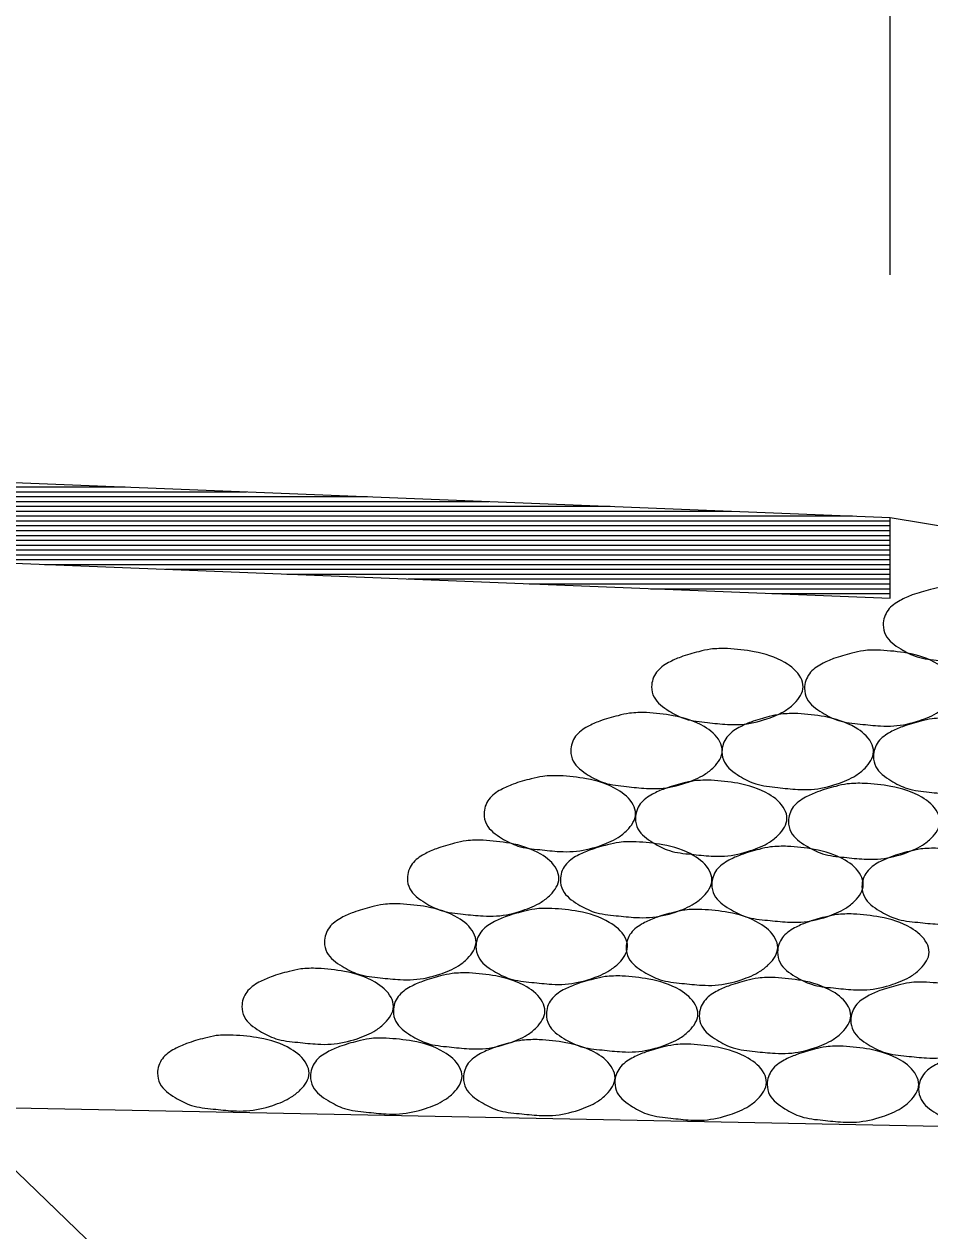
# Model space of a CAD drawing. Extents: x 60325 to 61047, y 53669 to 53767.
# Drawn here: x 60387.461 to 60389.328, y 53739.033 to 53741.522 of the extents above; entities that cross this region are included whole.
import ezdxf

# ---------------------------------------------------------------- set-up
doc = ezdxf.new("R2010")
doc.units = 0
doc.layers.add('R_Border Prem', color=7, linetype='Continuous')

msp = doc.modelspace()

# ---------------------------------------------------------------- linework, layer by layer
at = {"layer": 'R_Border Prem'}
for p, q in [((60389.2467, 53741.0045), (60389.2467, 53746.5945)), ((60381.2467, 53740.8245), (60389.2467, 53740.5045)), ((60381.2467, 53740.6579), (60389.2467, 53740.3379)), ((60383.5023, 53740.5676), (60387.6688, 53740.5676)), ((60383.7523, 53740.5576), (60387.9188, 53740.5576)), ((60384.0023, 53740.5476), (60388.1688, 53740.5476)), ((60384.2523, 53740.5376), (60388.4188, 53740.5376)), ((60384.5023, 53740.5276), (60388.6688, 53740.5276)), ((60384.7523, 53740.5176), (60388.9188, 53740.5176)), ((60385.0023, 53740.5076), (60389.1688, 53740.5076)), ((60389.2467, 53740.5045), (60397.7927, 53739.0802)), ((60389.2467, 53740.3379), (60389.2467, 53740.5045)), ((60385.2523, 53740.4976), (60389.2467, 53740.4976)), ((60385.5023, 53740.4876), (60389.2467, 53740.4876)), ((60385.7523, 53740.4776), (60389.2467, 53740.4776)), ((60386.0023, 53740.4676), (60389.2467, 53740.4676)), ((60386.2523, 53740.4576), (60389.2467, 53740.4576)), ((60386.5023, 53740.4476), (60389.2467, 53740.4476)), ((60386.7523, 53740.4376), (60389.2467, 53740.4376)), ((60387.0023, 53740.4276), (60389.2467, 53740.4276)), ((60387.2523, 53740.4176), (60389.2467, 53740.4176)), ((60387.5023, 53740.4076), (60389.2467, 53740.4076)), ((60387.7523, 53740.3976), (60389.2467, 53740.3976)), ((60388.0023, 53740.3876), (60389.2467, 53740.3876)), ((60388.2523, 53740.3776), (60389.2467, 53740.3776)), ((60388.5023, 53740.3676), (60389.2467, 53740.3676)), ((60388.7523, 53740.3576), (60389.2467, 53740.3576)), ((60389.0023, 53740.3476), (60389.2467, 53740.3476)), ((60389.86, 53736.8288), (60386.5667, 53740.001)), ((60355.2467, 53739.9311), (60397.7927, 53739.0802))]:
    msp.add_line(p, q, dxfattribs=at)
for points in [[(60389.3885, 53740.3621), (60389.4435, 53740.3558), (60389.5072, 53740.3333), (60389.5397, 53740.3021), (60389.5447, 53740.2833), (60389.5272, 53740.2496), (60389.5085, 53740.2346), (60389.4697, 53740.2171), (60389.416, 53740.2058), (60389.3885, 53740.2058), (60389.3472, 53740.2096), (60389.3022, 53740.2171), (60389.2685, 53740.2333), (60389.2372, 53740.2621), (60389.2322, 53740.2833), (60389.2422, 53740.3133), (60389.2672, 53740.3333), (60389.2922, 53740.3446), (60389.3297, 53740.3558), (60389.3535, 53740.3608), (60389.3885, 53740.3621)], [(60388.9108, 53740.234), (60388.9658, 53740.2277), (60389.0296, 53740.2052), (60389.0621, 53740.174), (60389.0671, 53740.1552), (60389.0496, 53740.1215), (60389.0308, 53740.1065), (60388.9921, 53740.089), (60388.9383, 53740.0777), (60388.9108, 53740.0777), (60388.8696, 53740.0815), (60388.8246, 53740.089), (60388.7908, 53740.1052), (60388.7596, 53740.134), (60388.7546, 53740.1552), (60388.7646, 53740.1852), (60388.7896, 53740.2052), (60388.8146, 53740.2165), (60388.8521, 53740.2277), (60388.8758, 53740.2327), (60388.9108, 53740.234)], [(60389.2263, 53740.2308), (60389.2813, 53740.2246), (60389.345, 53740.2021), (60389.3775, 53740.1708), (60389.3825, 53740.1521), (60389.365, 53740.1183), (60389.3463, 53740.1033), (60389.3075, 53740.0858), (60389.2538, 53740.0746), (60389.2263, 53740.0746), (60389.185, 53740.0783), (60389.14, 53740.0858), (60389.1063, 53740.1021), (60389.075, 53740.1308), (60389.07, 53740.1521), (60389.08, 53740.1821), (60389.105, 53740.2021), (60389.13, 53740.2133), (60389.1675, 53740.2246), (60389.1913, 53740.2296), (60389.2263, 53740.2308)], [(60388.744, 53740.102), (60388.799, 53740.0957), (60388.8628, 53740.0732), (60388.8953, 53740.042), (60388.9003, 53740.0232), (60388.8828, 53739.9895), (60388.864, 53739.9745), (60388.8253, 53739.957), (60388.7715, 53739.9457), (60388.744, 53739.9457), (60388.7028, 53739.9495), (60388.6578, 53739.957), (60388.624, 53739.9732), (60388.5928, 53740.002), (60388.5878, 53740.0232), (60388.5978, 53740.0532), (60388.6228, 53740.0732), (60388.6478, 53740.0845), (60388.6853, 53740.0957), (60388.709, 53740.1007), (60388.744, 53740.102)], [(60389.0559, 53740.1), (60389.1109, 53740.0937), (60389.1747, 53740.0712), (60389.2072, 53740.04), (60389.2122, 53740.0212), (60389.1947, 53739.9875), (60389.1759, 53739.9725), (60389.1372, 53739.955), (60389.0834, 53739.9437), (60389.0559, 53739.9437), (60389.0147, 53739.9475), (60388.9697, 53739.955), (60388.9359, 53739.9712), (60388.9047, 53740), (60388.8997, 53740.0212), (60388.9097, 53740.0512), (60388.9347, 53740.0712), (60388.9597, 53740.0825), (60388.9972, 53740.0937), (60389.0209, 53740.0987), (60389.0559, 53740.1)], [(60389.3682, 53740.0905), (60389.4232, 53740.0843), (60389.487, 53740.0618), (60389.5195, 53740.0305), (60389.5245, 53740.0118), (60389.507, 53739.978), (60389.4882, 53739.963), (60389.4495, 53739.9455), (60389.3957, 53739.9343), (60389.3682, 53739.9343), (60389.327, 53739.938), (60389.282, 53739.9455), (60389.2482, 53739.9618), (60389.217, 53739.9905), (60389.212, 53740.0118), (60389.222, 53740.0418), (60389.247, 53740.0618), (60389.272, 53740.073), (60389.3095, 53740.0843), (60389.3332, 53740.0893), (60389.3682, 53740.0905)], [(60388.5653, 53739.9719), (60388.6203, 53739.9656), (60388.684, 53739.9431), (60388.7165, 53739.9119), (60388.7215, 53739.8931), (60388.704, 53739.8594), (60388.6853, 53739.8444), (60388.6465, 53739.8269), (60388.5928, 53739.8156), (60388.5653, 53739.8156), (60388.524, 53739.8194), (60388.479, 53739.8269), (60388.4453, 53739.8431), (60388.414, 53739.8719), (60388.409, 53739.8931), (60388.419, 53739.9231), (60388.444, 53739.9431), (60388.469, 53739.9544), (60388.5065, 53739.9656), (60388.5303, 53739.9706), (60388.5653, 53739.9719)], [(60388.8776, 53739.9624), (60388.9326, 53739.9562), (60388.9963, 53739.9337), (60389.0288, 53739.9024), (60389.0338, 53739.8837), (60389.0163, 53739.8499), (60388.9976, 53739.8349), (60388.9588, 53739.8174), (60388.9051, 53739.8062), (60388.8776, 53739.8062), (60388.8363, 53739.8099), (60388.7913, 53739.8174), (60388.7576, 53739.8337), (60388.7263, 53739.8624), (60388.7213, 53739.8837), (60388.7313, 53739.9137), (60388.7563, 53739.9337), (60388.7813, 53739.9449), (60388.8188, 53739.9562), (60388.8426, 53739.9612), (60388.8776, 53739.9624)], [(60389.1931, 53739.9561), (60389.2481, 53739.9499), (60389.3118, 53739.9274), (60389.3443, 53739.8961), (60389.3493, 53739.8774), (60389.3318, 53739.8436), (60389.3131, 53739.8286), (60389.2743, 53739.8111), (60389.2206, 53739.7999), (60389.1931, 53739.7999), (60389.1518, 53739.8036), (60389.1068, 53739.8111), (60389.0731, 53739.8274), (60389.0418, 53739.8561), (60389.0368, 53739.8774), (60389.0468, 53739.9074), (60389.0718, 53739.9274), (60389.0968, 53739.9386), (60389.1343, 53739.9499), (60389.1581, 53739.9549), (60389.1931, 53739.9561)], [(60388.4071, 53739.8389), (60388.4621, 53739.8326), (60388.5259, 53739.8101), (60388.5584, 53739.7789), (60388.5634, 53739.7601), (60388.5459, 53739.7264), (60388.5271, 53739.7114), (60388.4884, 53739.6939), (60388.4346, 53739.6826), (60388.4071, 53739.6826), (60388.3659, 53739.6864), (60388.3209, 53739.6939), (60388.2871, 53739.7101), (60388.2559, 53739.7389), (60388.2509, 53739.7601), (60388.2609, 53739.7901), (60388.2859, 53739.8101), (60388.3109, 53739.8214), (60388.3484, 53739.8326), (60388.3721, 53739.8376), (60388.4071, 53739.8389)], [(60388.7226, 53739.8357), (60388.7776, 53739.8295), (60388.8414, 53739.807), (60388.8739, 53739.7757), (60388.8789, 53739.757), (60388.8614, 53739.7232), (60388.8426, 53739.7082), (60388.8039, 53739.6907), (60388.7501, 53739.6795), (60388.7226, 53739.6795), (60388.6814, 53739.6832), (60388.6364, 53739.6907), (60388.6026, 53739.707), (60388.5714, 53739.7357), (60388.5664, 53739.757), (60388.5764, 53739.787), (60388.6014, 53739.807), (60388.6264, 53739.8182), (60388.6639, 53739.8295), (60388.6876, 53739.8345), (60388.7226, 53739.8357)], [(60389.0349, 53739.8262), (60389.0899, 53739.82), (60389.1537, 53739.7975), (60389.1862, 53739.7662), (60389.1912, 53739.7475), (60389.1737, 53739.7137), (60389.1549, 53739.6987), (60389.1162, 53739.6812), (60389.0624, 53739.67), (60389.0349, 53739.67), (60388.9937, 53739.6737), (60388.9487, 53739.6812), (60388.9149, 53739.6975), (60388.8837, 53739.7262), (60388.8787, 53739.7475), (60388.8887, 53739.7775), (60388.9137, 53739.7975), (60388.9387, 53739.8087), (60388.9762, 53739.82), (60388.9999, 53739.825), (60389.0349, 53739.8262)], [(60389.3447, 53739.8221), (60389.3997, 53739.8158), (60389.4634, 53739.7933), (60389.4959, 53739.7621), (60389.5009, 53739.7433), (60389.4834, 53739.7096), (60389.4647, 53739.6946), (60389.4259, 53739.6771), (60389.3722, 53739.6658), (60389.3447, 53739.6658), (60389.3034, 53739.6696), (60389.2584, 53739.6771), (60389.2247, 53739.6933), (60389.1934, 53739.7221), (60389.1884, 53739.7433), (60389.1984, 53739.7733), (60389.2234, 53739.7933), (60389.2484, 53739.8046), (60389.2859, 53739.8158), (60389.3097, 53739.8208), (60389.3447, 53739.8221)], [(60388.2363, 53739.7076), (60388.2913, 53739.7014), (60388.355, 53739.6789), (60388.3875, 53739.6476), (60388.3925, 53739.6289), (60388.375, 53739.5951), (60388.3563, 53739.5801), (60388.3175, 53739.5626), (60388.2638, 53739.5514), (60388.2363, 53739.5514), (60388.195, 53739.5551), (60388.15, 53739.5626), (60388.1163, 53739.5789), (60388.085, 53739.6076), (60388.08, 53739.6289), (60388.09, 53739.6589), (60388.115, 53739.6789), (60388.14, 53739.6901), (60388.1775, 53739.7014), (60388.2013, 53739.7064), (60388.2363, 53739.7076)], [(60388.5486, 53739.6982), (60388.6036, 53739.6919), (60388.6674, 53739.6694), (60388.6999, 53739.6382), (60388.7049, 53739.6194), (60388.6874, 53739.5857), (60388.6686, 53739.5707), (60388.6299, 53739.5532), (60388.5761, 53739.5419), (60388.5486, 53739.5419), (60388.5074, 53739.5457), (60388.4624, 53739.5532), (60388.4286, 53739.5694), (60388.3974, 53739.5982), (60388.3924, 53739.6194), (60388.4024, 53739.6494), (60388.4274, 53739.6694), (60388.4524, 53739.6807), (60388.4899, 53739.6919), (60388.5136, 53739.6969), (60388.5486, 53739.6982)], [(60388.8584, 53739.6962), (60388.9134, 53739.6899), (60388.9771, 53739.6674), (60389.0096, 53739.6362), (60389.0146, 53739.6174), (60388.9971, 53739.5837), (60388.9784, 53739.5687), (60388.9396, 53739.5512), (60388.8859, 53739.5399), (60388.8584, 53739.5399), (60388.8171, 53739.5437), (60388.7721, 53739.5512), (60388.7384, 53739.5674), (60388.7071, 53739.5962), (60388.7021, 53739.6174), (60388.7121, 53739.6474), (60388.7371, 53739.6674), (60388.7621, 53739.6787), (60388.7996, 53739.6899), (60388.8234, 53739.6949), (60388.8584, 53739.6962)], [(60389.1707, 53739.6867), (60389.2257, 53739.6804), (60389.2894, 53739.6579), (60389.3219, 53739.6267), (60389.3269, 53739.6079), (60389.3094, 53739.5742), (60389.2907, 53739.5592), (60389.2519, 53739.5417), (60389.1982, 53739.5304), (60389.1707, 53739.5304), (60389.1294, 53739.5342), (60389.0844, 53739.5417), (60389.0507, 53739.5579), (60389.0194, 53739.5867), (60389.0144, 53739.6079), (60389.0244, 53739.6379), (60389.0494, 53739.6579), (60389.0744, 53739.6692), (60389.1119, 53739.6804), (60389.1357, 53739.6854), (60389.1707, 53739.6867)], [(60388.0659, 53739.5746), (60388.1209, 53739.5683), (60388.1847, 53739.5458), (60388.2172, 53739.5146), (60388.2222, 53739.4958), (60388.2047, 53739.4621), (60388.1859, 53739.4471), (60388.1472, 53739.4296), (60388.0934, 53739.4183), (60388.0659, 53739.4183), (60388.0247, 53739.4221), (60387.9797, 53739.4296), (60387.9459, 53739.4458), (60387.9147, 53739.4746), (60387.9097, 53739.4958), (60387.9197, 53739.5258), (60387.9447, 53739.5458), (60387.9697, 53739.5571), (60388.0072, 53739.5683), (60388.0309, 53739.5733), (60388.0659, 53739.5746)], [(60388.3782, 53739.5651), (60388.4332, 53739.5589), (60388.497, 53739.5364), (60388.5295, 53739.5051), (60388.5345, 53739.4864), (60388.517, 53739.4526), (60388.4982, 53739.4376), (60388.4595, 53739.4201), (60388.4057, 53739.4089), (60388.3782, 53739.4089), (60388.337, 53739.4126), (60388.292, 53739.4201), (60388.2582, 53739.4364), (60388.227, 53739.4651), (60388.222, 53739.4864), (60388.232, 53739.5164), (60388.257, 53739.5364), (60388.282, 53739.5476), (60388.3195, 53739.5589), (60388.3432, 53739.5639), (60388.3782, 53739.5651)], [(60388.6937, 53739.5588), (60388.7487, 53739.5525), (60388.8125, 53739.53), (60388.845, 53739.4988), (60388.85, 53739.48), (60388.8325, 53739.4463), (60388.8137, 53739.4313), (60388.775, 53739.4138), (60388.7212, 53739.4025), (60388.6937, 53739.4025), (60388.6525, 53739.4063), (60388.6075, 53739.4138), (60388.5737, 53739.43), (60388.5425, 53739.4588), (60388.5375, 53739.48), (60388.5475, 53739.51), (60388.5725, 53739.53), (60388.5975, 53739.5413), (60388.635, 53739.5525), (60388.6587, 53739.5575), (60388.6937, 53739.5588)], [(60389.0092, 53739.5556), (60389.0642, 53739.5494), (60389.1279, 53739.5269), (60389.1604, 53739.4956), (60389.1654, 53739.4769), (60389.1479, 53739.4431), (60389.1292, 53739.4281), (60389.0904, 53739.4106), (60389.0367, 53739.3994), (60389.0092, 53739.3994), (60388.9679, 53739.4031), (60388.9229, 53739.4106), (60388.8892, 53739.4269), (60388.8579, 53739.4556), (60388.8529, 53739.4769), (60388.8629, 53739.5069), (60388.8879, 53739.5269), (60388.9129, 53739.5381), (60388.9504, 53739.5494), (60388.9742, 53739.5544), (60389.0092, 53739.5556)], [(60389.3215, 53739.5462), (60389.3765, 53739.5399), (60389.4403, 53739.5174), (60389.4728, 53739.4862), (60389.4778, 53739.4674), (60389.4603, 53739.4337), (60389.4415, 53739.4187), (60389.4028, 53739.4012), (60389.349, 53739.3899), (60389.3215, 53739.3899), (60389.2803, 53739.3937), (60389.2353, 53739.4012), (60389.2015, 53739.4174), (60389.1703, 53739.4462), (60389.1653, 53739.4674), (60389.1753, 53739.4974), (60389.2003, 53739.5174), (60389.2253, 53739.5287), (60389.2628, 53739.5399), (60389.2865, 53739.5449), (60389.3215, 53739.5462)], [(60387.8919, 53739.437), (60387.9469, 53739.4308), (60388.0107, 53739.4083), (60388.0432, 53739.377), (60388.0482, 53739.3583), (60388.0307, 53739.3245), (60388.0119, 53739.3095), (60387.9732, 53739.292), (60387.9194, 53739.2808), (60387.8919, 53739.2808), (60387.8507, 53739.2845), (60387.8057, 53739.292), (60387.7719, 53739.3083), (60387.7407, 53739.337), (60387.7357, 53739.3583), (60387.7457, 53739.3883), (60387.7707, 53739.4083), (60387.7957, 53739.4195), (60387.8332, 53739.4308), (60387.8569, 53739.4358), (60387.8919, 53739.437)], [(60388.2074, 53739.4307), (60388.2624, 53739.4245), (60388.3261, 53739.402), (60388.3586, 53739.3707), (60388.3636, 53739.352), (60388.3461, 53739.3182), (60388.3274, 53739.3032), (60388.2886, 53739.2857), (60388.2349, 53739.2745), (60388.2074, 53739.2745), (60388.1661, 53739.2782), (60388.1211, 53739.2857), (60388.0874, 53739.302), (60388.0561, 53739.3307), (60388.0511, 53739.352), (60388.0611, 53739.382), (60388.0861, 53739.402), (60388.1111, 53739.4132), (60388.1486, 53739.4245), (60388.1724, 53739.4295), (60388.2074, 53739.4307)], [(60388.5229, 53739.4275), (60388.5779, 53739.4213), (60388.6416, 53739.3988), (60388.6741, 53739.3675), (60388.6791, 53739.3488), (60388.6616, 53739.315), (60388.6429, 53739.3), (60388.6041, 53739.2825), (60388.5504, 53739.2713), (60388.5229, 53739.2713), (60388.4816, 53739.275), (60388.4366, 53739.2825), (60388.4029, 53739.2988), (60388.3716, 53739.3275), (60388.3666, 53739.3488), (60388.3766, 53739.3788), (60388.4016, 53739.3988), (60388.4266, 53739.41), (60388.4641, 53739.4213), (60388.4879, 53739.4263), (60388.5229, 53739.4275)], [(60388.8352, 53739.4181), (60388.8902, 53739.4118), (60388.9539, 53739.3893), (60388.9864, 53739.3581), (60388.9914, 53739.3393), (60388.9739, 53739.3056), (60388.9552, 53739.2906), (60388.9164, 53739.2731), (60388.8627, 53739.2618), (60388.8352, 53739.2618), (60388.7939, 53739.2656), (60388.7489, 53739.2731), (60388.7152, 53739.2893), (60388.6839, 53739.3181), (60388.6789, 53739.3393), (60388.6889, 53739.3693), (60388.7139, 53739.3893), (60388.7389, 53739.4006), (60388.7764, 53739.4118), (60388.8002, 53739.4168), (60388.8352, 53739.4181)], [(60389.1493, 53739.4139), (60389.2043, 53739.4077), (60389.268, 53739.3852), (60389.3005, 53739.3539), (60389.3055, 53739.3352), (60389.288, 53739.3014), (60389.2693, 53739.2864), (60389.2305, 53739.2689), (60389.1768, 53739.2577), (60389.1493, 53739.2577), (60389.108, 53739.2614), (60389.063, 53739.2689), (60389.0293, 53739.2852), (60388.998, 53739.3139), (60388.993, 53739.3352), (60389.003, 53739.3652), (60389.028, 53739.3852), (60389.053, 53739.3964), (60389.0905, 53739.4077), (60389.1143, 53739.4127), (60389.1493, 53739.4139)], [(60389.4616, 53739.4044), (60389.5166, 53739.3982), (60389.5803, 53739.3757), (60389.6128, 53739.3444), (60389.6178, 53739.3257), (60389.6003, 53739.2919), (60389.5816, 53739.2769), (60389.5428, 53739.2594), (60389.4891, 53739.2482), (60389.4616, 53739.2482), (60389.4203, 53739.2519), (60389.3753, 53739.2594), (60389.3416, 53739.2757), (60389.3103, 53739.3044), (60389.3053, 53739.3257), (60389.3153, 53739.3557), (60389.3403, 53739.3757), (60389.3653, 53739.3869), (60389.4028, 53739.3982), (60389.4266, 53739.4032), (60389.4616, 53739.4044)]]:
    msp.add_spline(points, degree=3, dxfattribs=at)

doc.saveas('drawing.dxf')
